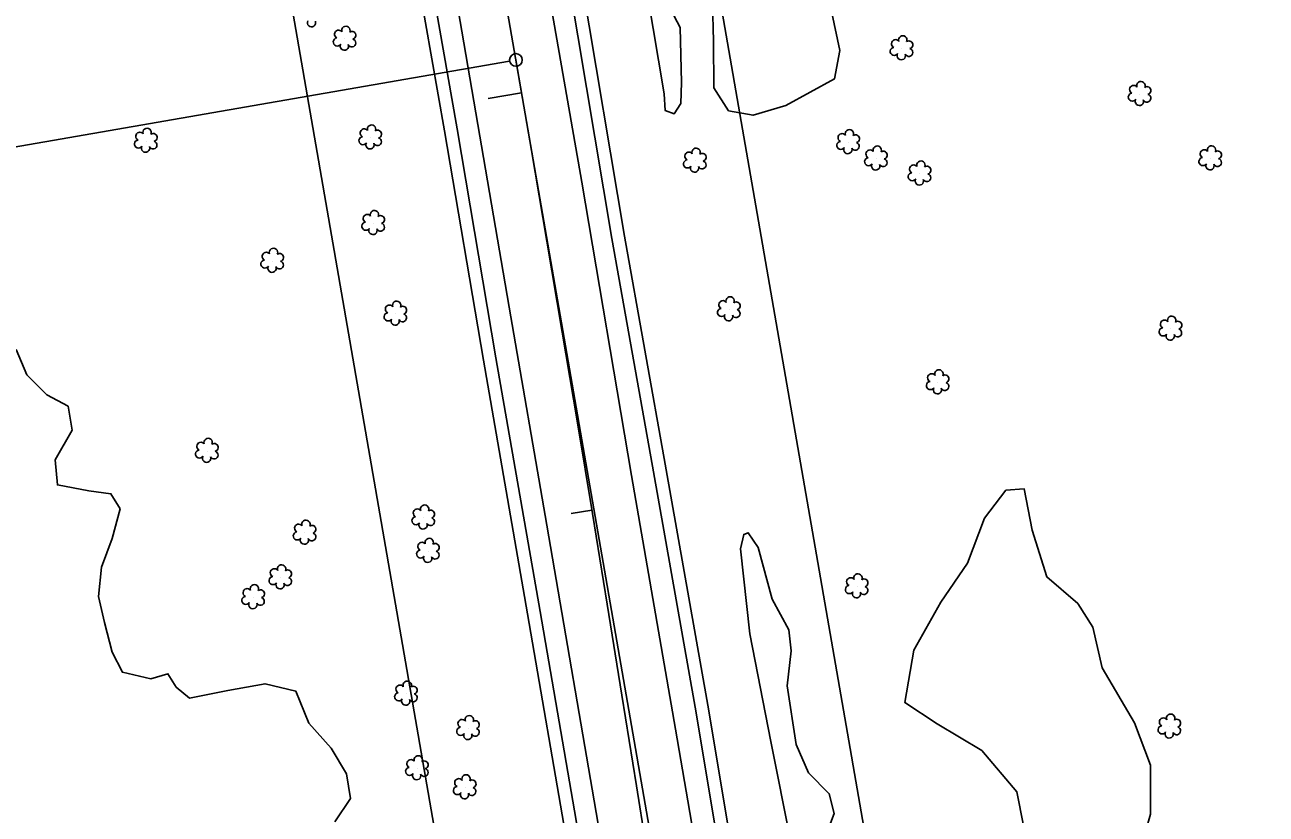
# Model space of a CAD drawing. Extents: x 3040896 to 3051146, y 687568 to 732976.
# Drawn here: x 3047890.5 to 3048183.9, y 704476.4 to 704662.9 of the extents above; entities that cross this region are included whole.
import ezdxf

# ---------------------------------------------------------------- set-up
doc = ezdxf.new("R2010")
doc.units = 0
for name, color, linetype in [('Default', 7, 'Continuous'), ('Exist Horizontal Alignment', 7, 'Continuous'), ('Exist Right of Way Line', 7, 'Continuous'), ('Exist Roads EOP', 7, 'Continuous'), ('Exist Roads EOT', 7, 'Continuous'), ('Exist Utilities Telephone UG Cable', 7, 'Continuous'), ('Exist Utilities Telephone UG FO', 7, 'Continuous'), ('Exist Vegetation Hedge Row', 7, 'Continuous'), ('Exist Vegetation Shrub CELL', 7, 'Continuous'), ('Exist Vegetation Woods Line', 7, 'Continuous'), ('Prop Horizontal Alignment', 7, 'Continuous'), ('Prop Horizontal Alignment Station Label', 7, 'Continuous'), ('Prop Horizontal Alignment Tick Large', 7, 'Continuous'), ('Prop Horizontal Alignment Tick Small', 7, 'Continuous')]:
    doc.layers.add(name, color=color, linetype=linetype)

msp = doc.modelspace()

# ---------------------------------------------------------------- linework, layer by layer
at = {"layer": 'Default'}
msp.add_arc((3036183.49, 702601.64), 12000, 356.579619, 9.850505, dxfattribs=at)
at = {"layer": 'Exist Horizontal Alignment'}
msp.add_line((3048316.75, 702868.28), (3047811.68, 705777.04), dxfattribs=at)
at = {"layer": 'Exist Right of Way Line'}
for p, q in [((3048366.01, 702876.83), (3047860.94, 705785.59)), ((3048267.48, 702859.73), (3047762.41, 705768.49))]:
    msp.add_line(p, q, dxfattribs=at)
at = {"layer": 'Exist Roads EOP'}
for points in [[(3048065.09, 704406.74), (3048057.25, 704452.08), (3048048.99, 704501.64), (3048038.9, 704558.57), (3048029.29, 704612.43), (3048019.28, 704672.11), (3048010.25, 704725.26), (3047998.46, 704792.3), (3047988.36, 704850.21), (3047978.83, 704906.52), (3047971.54, 704947.88)], [(3047940.65, 704938.27), (3047945.81, 704908.05), (3047954.15, 704862), (3047963.79, 704804.7), (3047972.39, 704753.29), (3047982.2, 704698.01), (3047992.68, 704638.32), (3048001.88, 704584.16), (3048012.29, 704524.22), (3048021.69, 704469.86), (3048029.31, 704424.2), (3048033.56, 704399.54)]]:
    msp.add_lwpolyline(points, dxfattribs=at)
at = {"layer": 'Exist Roads EOT'}
for points in [[(3048038.64, 704401.25), (3048026.45, 704471.7), (3048013.93, 704544.65), (3048004.97, 704596.15), (3047991.49, 704674.75), (3047983.16, 704722.83), (3047971.78, 704788.18), (3047960.84, 704851.99), (3047950.53, 704911.65), (3047945.16, 704942.5)], [(3047967.13, 704944.98), (3047978.12, 704879.82), (3047989.37, 704815.63), (3048000.21, 704751.99), (3048010.7, 704691.55), (3048022.15, 704625.73), (3048033.94, 704556.43), (3048044.32, 704496.44), (3048055.26, 704432.82), (3048060.26, 704404.24)]]:
    msp.add_lwpolyline(points, dxfattribs=at)
at = {"layer": 'Exist Utilities Telephone UG Cable'}
msp.add_lwpolyline([(3048030.6, 704399.03), (3048026.35, 704423.7), (3048018.73, 704469.36), (3048009.33, 704523.71), (3047998.93, 704583.65), (3047989.72, 704637.81), (3047979.25, 704697.48), (3047969.43, 704752.78), (3047960.83, 704804.21), (3047951.2, 704861.48), (3047942.86, 704907.53), (3047937.7, 704937.77)], dxfattribs=at)
at = {"layer": 'Exist Utilities Telephone UG FO'}
msp.add_lwpolyline([(3048068.05, 704407.25), (3048060.21, 704452.58), (3048051.95, 704502.15), (3048041.85, 704559.1), (3048032.24, 704612.94), (3048022.24, 704672.61), (3048013.2, 704725.77), (3048001.42, 704792.81), (3047991.31, 704850.72), (3047981.79, 704907.04), (3047974.5, 704948.4)], dxfattribs=at)
at = {"layer": 'Exist Vegetation Hedge Row'}
for points in [[(3048041.63, 704646.62), (3048037.68, 704670.09), (3048034.32, 704687.26), (3048030.8, 704707.22), (3048031.89, 704708.17), (3048034.66, 704706.56), (3048037.16, 704697.17), (3048037.28, 704686.67), (3048039.17, 704676.6), (3048041.72, 704669.34), (3048045.43, 704662.22), (3048045.74, 704649.27), (3048045.54, 704644.29), (3048043.96, 704641.84), (3048041.87, 704642.61), (3048041.63, 704646.62)], [(3047888.44, 704586.13), (3047890.99, 704580.17), (3047895.72, 704575.47), (3047900.79, 704572.77), (3047901.73, 704567.09), (3047897.72, 704560.13), (3047898.21, 704554.17), (3047905.66, 704552.78), (3047910.87, 704552.07), (3047913.09, 704548.52), (3047911.13, 704541.49), (3047908.68, 704534.76), (3047907.93, 704527.84), (3047909.33, 704521.64), (3047911.19, 704514.66), (3047913.61, 704509.91), (3047920.33, 704508.36), (3047924.33, 704509.53), (3047926.28, 704506.4), (3047929.43, 704503.8), (3047938.54, 704505.59), (3047947.29, 704507.19), (3047954.6, 704505.41), (3047957.64, 704497.88), (3047962.9, 704491.98), (3047966.52, 704485.91), (3047967.49, 704480.04), (3047963.82, 704474.56)], [(3048071.53, 704469.85), (3048066.85, 704493.51), (3048061.87, 704519), (3048059.68, 704539.07), (3048060.44, 704542.49), (3048061.5, 704542.85), (3048063.81, 704539.37), (3048067.17, 704527.2), (3048071.09, 704519.94), (3048071.66, 704514.94), (3048070.72, 704506.68), (3048072.81, 704492.83), (3048075.76, 704486.1), (3048080.66, 704481.18), (3048081.82, 704476.55), (3048079.88, 704471.32), (3048077.05, 704467.24), (3048074.74, 704466.48), (3048071.53, 704469.85)]]:
    msp.add_lwpolyline(points, dxfattribs=at)
at = {"layer": 'Exist Vegetation Shrub CELL'}
for p, q in [((3047966.18, 704659.54), (3047966.18, 704659.54)), ((3048097.81, 704657.29), (3048097.81, 704657.29)), ((3048154.08, 704646.49), (3048154.08, 704646.49)), ((3047919.18, 704635.42), (3047919.18, 704635.42)), ((3047972.24, 704636.21), (3047972.24, 704636.21)), ((3048085.18, 704635.1), (3048085.18, 704635.1)), ((3048170.77, 704631.28), (3048170.77, 704631.28)), ((3048048.96, 704630.72), (3048048.96, 704630.72)), ((3048091.76, 704631.23), (3048091.76, 704631.23)), ((3048102.07, 704627.69), (3048102.07, 704627.69)), ((3047972.94, 704616), (3047972.94, 704616)), ((3047949.07, 704607.07), (3047949.07, 704607.07)), ((3047978.18, 704594.58), (3047978.18, 704594.58)), ((3048056.99, 704595.61), (3048056.99, 704595.61)), ((3048161.36, 704591.03), (3048161.36, 704591.03)), ((3048106.35, 704578.36), (3048106.35, 704578.36)), ((3047933.62, 704562.16), (3047933.62, 704562.16)), ((3047984.78, 704546.4), (3047984.78, 704546.4)), ((3047956.74, 704542.82), (3047956.74, 704542.82)), ((3047985.87, 704538.52), (3047985.87, 704538.52)), ((3047950.99, 704532.27), (3047950.99, 704532.27)), ((3048087.21, 704530.15), (3048087.21, 704530.15)), ((3047944.56, 704527.58), (3047944.56, 704527.58)), ((3047980.68, 704504.8), (3047980.68, 704504.8)), ((3047995.34, 704496.64), (3047995.34, 704496.64)), ((3048161.11, 704497), (3048161.11, 704497)), ((3047983.27, 704487.16), (3047983.27, 704487.16)), ((3047994.57, 704482.66), (3047994.57, 704482.66))]:
    msp.add_line(p, q, dxfattribs=at)
for centre, radius, start, end in [((3047958.27, 704663.39), 0.984, 151.2797, 21.387), ((3047964.69, 704660.66), 0.968, 35.8908, 245.4216), ((3047966.41, 704661.58), 0.99, 334.8391, 200.4717), ((3047967.85, 704660.41), 0.929, 284.4567, 126.0861), ((3047964.38, 704658.83), 0.955, 95.1099, 327.9534), ((3047966.05, 704657.85), 0.984, 151.2797, 21.387), ((3047967.81, 704658.61), 0.937, 204.9913, 73.4601), ((3048096.33, 704658.42), 0.968, 35.8908, 245.4216), ((3048098.04, 704659.33), 0.99, 334.8391, 200.4717), ((3048099.48, 704658.16), 0.929, 284.4567, 126.0861), ((3048096.01, 704656.59), 0.955, 95.1099, 327.9534), ((3048097.68, 704655.61), 0.984, 151.2797, 21.387), ((3048099.45, 704656.36), 0.937, 204.9913, 73.4601), ((3048154.31, 704648.53), 0.99, 334.8391, 200.4717), ((3048152.28, 704645.79), 0.955, 95.1099, 327.9534), ((3048152.6, 704647.62), 0.968, 35.8908, 245.4216), ((3048155.72, 704645.56), 0.937, 204.9913, 73.4601), ((3048155.75, 704647.36), 0.929, 284.4567, 126.0861), ((3048153.95, 704644.81), 0.984, 151.2797, 21.387), ((3047917.7, 704636.55), 0.968, 35.8908, 245.4216), ((3047919.41, 704637.46), 0.99, 334.8391, 200.4717), ((3047920.86, 704636.29), 0.929, 284.4567, 126.0861), ((3047970.76, 704637.34), 0.968, 35.8908, 245.4216), ((3047972.47, 704638.25), 0.99, 334.8391, 200.4717), ((3047973.91, 704637.08), 0.929, 284.4567, 126.0861), ((3048083.69, 704636.22), 0.968, 35.8908, 245.4216), ((3048085.41, 704637.14), 0.99, 334.8391, 200.4717), ((3047917.38, 704634.72), 0.955, 95.1099, 327.9534), ((3047919.06, 704633.74), 0.984, 151.2797, 21.387), ((3047920.82, 704634.49), 0.937, 204.9913, 73.4601), ((3047970.44, 704635.51), 0.955, 95.1099, 327.9534), ((3047972.11, 704634.53), 0.984, 151.2797, 21.387), ((3047973.88, 704635.28), 0.937, 204.9913, 73.4601), ((3048083.38, 704634.39), 0.955, 95.1099, 327.9534), ((3048086.81, 704634.17), 0.937, 204.9913, 73.4601), ((3048086.85, 704635.97), 0.929, 284.4567, 126.0861), ((3048091.99, 704633.27), 0.99, 334.8391, 200.4717), ((3048171, 704633.32), 0.99, 334.8391, 200.4717), ((3048047.48, 704631.85), 0.968, 35.8908, 245.4216), ((3048049.19, 704632.76), 0.99, 334.8391, 200.4717), ((3048050.63, 704631.59), 0.929, 284.4567, 126.0861), ((3048085.05, 704633.41), 0.984, 151.2797, 21.387), ((3048089.96, 704630.53), 0.955, 95.1099, 327.9534), ((3048090.28, 704632.36), 0.968, 35.8908, 245.4216), ((3048093.43, 704632.1), 0.929, 284.4567, 126.0861), ((3048168.97, 704630.58), 0.955, 95.1099, 327.9534), ((3048169.29, 704632.41), 0.968, 35.8908, 245.4216), ((3048172.44, 704632.15), 0.929, 284.4567, 126.0861), ((3048047.16, 704630.02), 0.955, 95.1099, 327.9534), ((3048048.83, 704629.04), 0.984, 151.2797, 21.387), ((3048050.6, 704629.79), 0.937, 204.9913, 73.4601), ((3048091.63, 704629.55), 0.984, 151.2797, 21.387), ((3048093.39, 704630.3), 0.937, 204.9913, 73.4601), ((3048100.59, 704628.81), 0.968, 35.8908, 245.4216), ((3048102.3, 704629.73), 0.99, 334.8391, 200.4717), ((3048103.74, 704628.56), 0.929, 284.4567, 126.0861), ((3048170.64, 704629.6), 0.984, 151.2797, 21.387), ((3048172.41, 704630.35), 0.937, 204.9913, 73.4601), ((3048100.27, 704626.98), 0.955, 95.1099, 327.9534), ((3048101.94, 704626), 0.984, 151.2797, 21.387), ((3048103.71, 704626.76), 0.937, 204.9913, 73.4601), ((3047971.46, 704617.13), 0.968, 35.8908, 245.4216), ((3047973.17, 704618.04), 0.99, 334.8391, 200.4717), ((3047974.61, 704616.87), 0.929, 284.4567, 126.0861), ((3047971.14, 704615.3), 0.955, 95.1099, 327.9534), ((3047972.81, 704614.32), 0.984, 151.2797, 21.387), ((3047974.58, 704615.07), 0.937, 204.9913, 73.4601), ((3047947.59, 704608.19), 0.968, 35.8908, 245.4216), ((3047949.3, 704609.11), 0.99, 334.8391, 200.4717), ((3047950.75, 704607.93), 0.929, 284.4567, 126.0861), ((3047947.27, 704606.36), 0.955, 95.1099, 327.9534), ((3047948.95, 704605.38), 0.984, 151.2797, 21.387), ((3047950.71, 704606.14), 0.937, 204.9913, 73.4601), ((3047976.7, 704595.71), 0.968, 35.8908, 245.4216), ((3047978.41, 704596.62), 0.99, 334.8391, 200.4717), ((3047979.85, 704595.45), 0.929, 284.4567, 126.0861), ((3048055.51, 704596.74), 0.968, 35.8908, 245.4216), ((3048057.22, 704597.65), 0.99, 334.8391, 200.4717), ((3048058.66, 704596.48), 0.929, 284.4567, 126.0861), ((3047976.38, 704593.88), 0.955, 95.1099, 327.9534), ((3047978.05, 704592.9), 0.984, 151.2797, 21.387), ((3047979.82, 704593.65), 0.937, 204.9913, 73.4601), ((3048055.19, 704594.91), 0.955, 95.1099, 327.9534), ((3048056.86, 704593.93), 0.984, 151.2797, 21.387), ((3048058.62, 704594.68), 0.937, 204.9913, 73.4601), ((3048159.88, 704592.16), 0.968, 35.8908, 245.4216), ((3048161.59, 704593.07), 0.99, 334.8391, 200.4717), ((3048159.56, 704590.33), 0.955, 95.1099, 327.9534), ((3048163, 704590.1), 0.937, 204.9913, 73.4601), ((3048163.03, 704591.9), 0.929, 284.4567, 126.0861), ((3048161.23, 704589.35), 0.984, 151.2797, 21.387), ((3048106.57, 704580.4), 0.99, 334.8391, 200.4717), ((3048104.55, 704577.65), 0.955, 95.1099, 327.9534), ((3048104.86, 704579.48), 0.968, 35.8908, 245.4216), ((3048108.02, 704579.23), 0.929, 284.4567, 126.0861), ((3048106.22, 704576.67), 0.984, 151.2797, 21.387), ((3048107.98, 704577.43), 0.937, 204.9913, 73.4601), ((3047932.14, 704563.29), 0.968, 35.8908, 245.4216), ((3047933.85, 704564.2), 0.99, 334.8391, 200.4717), ((3047935.3, 704563.03), 0.929, 284.4567, 126.0861), ((3047931.82, 704561.46), 0.955, 95.1099, 327.9534), ((3047933.5, 704560.48), 0.984, 151.2797, 21.387), ((3047935.26, 704561.24), 0.937, 204.9913, 73.4601), ((3047985.01, 704548.44), 0.99, 334.8391, 200.4717), ((3047982.98, 704545.7), 0.955, 95.1099, 327.9534), ((3047983.3, 704547.53), 0.968, 35.8908, 245.4216), ((3047986.42, 704545.47), 0.937, 204.9913, 73.4601), ((3047986.45, 704547.27), 0.929, 284.4567, 126.0861), ((3047955.25, 704543.94), 0.968, 35.8908, 245.4216), ((3047956.96, 704544.86), 0.99, 334.8391, 200.4717), ((3047958.41, 704543.68), 0.929, 284.4567, 126.0861), ((3047984.65, 704544.72), 0.984, 151.2797, 21.387), ((3047954.93, 704542.11), 0.955, 95.1099, 327.9534), ((3047956.61, 704541.13), 0.984, 151.2797, 21.387), ((3047958.37, 704541.89), 0.937, 204.9913, 73.4601), ((3047984.39, 704539.65), 0.968, 35.8908, 245.4216), ((3047986.1, 704540.56), 0.99, 334.8391, 200.4717), ((3047987.54, 704539.39), 0.929, 284.4567, 126.0861), ((3047984.07, 704537.82), 0.955, 95.1099, 327.9534), ((3047987.51, 704537.59), 0.937, 204.9913, 73.4601), ((3047951.22, 704534.31), 0.99, 334.8391, 200.4717), ((3047985.74, 704536.84), 0.984, 151.2797, 21.387), ((3047949.19, 704531.56), 0.955, 95.1099, 327.9534), ((3047949.51, 704533.39), 0.968, 35.8908, 245.4216), ((3047952.62, 704531.34), 0.937, 204.9913, 73.4601), ((3047952.66, 704533.14), 0.929, 284.4567, 126.0861), ((3048085.72, 704531.28), 0.968, 35.8908, 245.4216), ((3048087.43, 704532.19), 0.99, 334.8391, 200.4717), ((3048088.88, 704531.02), 0.929, 284.4567, 126.0861), ((3047943.07, 704528.7), 0.968, 35.8908, 245.4216), ((3047944.78, 704529.62), 0.99, 334.8391, 200.4717), ((3047946.23, 704528.45), 0.929, 284.4567, 126.0861), ((3047950.86, 704530.58), 0.984, 151.2797, 21.387), ((3048085.4, 704529.44), 0.955, 95.1099, 327.9534), ((3048087.08, 704528.46), 0.984, 151.2797, 21.387), ((3048088.84, 704529.22), 0.937, 204.9913, 73.4601), ((3047942.76, 704526.87), 0.955, 95.1099, 327.9534), ((3047944.43, 704525.89), 0.984, 151.2797, 21.387), ((3047946.19, 704526.65), 0.937, 204.9913, 73.4601), ((3047979.2, 704505.92), 0.968, 35.8908, 245.4216), ((3047980.91, 704506.84), 0.99, 334.8391, 200.4717), ((3047982.35, 704505.67), 0.929, 284.4567, 126.0861), ((3047978.88, 704504.09), 0.955, 95.1099, 327.9534), ((3047980.55, 704503.11), 0.984, 151.2797, 21.387), ((3047982.32, 704503.87), 0.937, 204.9913, 73.4601), ((3047995.57, 704498.69), 0.99, 334.8391, 200.4717), ((3048161.34, 704499.04), 0.99, 334.8391, 200.4717), ((3047993.54, 704495.94), 0.955, 95.1099, 327.9534), ((3047993.86, 704497.77), 0.968, 35.8908, 245.4216), ((3047996.98, 704495.72), 0.937, 204.9913, 73.4601), ((3047997.02, 704497.51), 0.929, 284.4567, 126.0861), ((3048159.31, 704496.29), 0.955, 95.1099, 327.9534), ((3048159.63, 704498.13), 0.968, 35.8908, 245.4216), ((3048162.75, 704496.07), 0.937, 204.9913, 73.4601), ((3048162.78, 704497.87), 0.929, 284.4567, 126.0861), ((3047995.22, 704494.96), 0.984, 151.2797, 21.387), ((3048160.98, 704495.32), 0.984, 151.2797, 21.387), ((3047981.78, 704488.29), 0.968, 35.8908, 245.4216), ((3047983.5, 704489.2), 0.99, 334.8391, 200.4717), ((3047984.94, 704488.03), 0.929, 284.4567, 126.0861), ((3047981.47, 704486.46), 0.955, 95.1099, 327.9534), ((3047983.14, 704485.48), 0.984, 151.2797, 21.387), ((3047984.9, 704486.23), 0.937, 204.9913, 73.4601), ((3047993.09, 704483.79), 0.968, 35.8908, 245.4216), ((3047994.8, 704484.7), 0.99, 334.8391, 200.4717), ((3047992.77, 704481.95), 0.955, 95.1099, 327.9534), ((3047996.21, 704481.73), 0.937, 204.9913, 73.4601), ((3047996.24, 704483.53), 0.929, 284.4567, 126.0861), ((3047994.44, 704480.98), 0.984, 151.2797, 21.387)]:
    msp.add_arc(centre, radius, start, end, dxfattribs=at)
at = {"layer": 'Exist Vegetation Woods Line'}
for points in [[(3048081.27, 704665.74), (3048083.13, 704656.83), (3048081.88, 704650.09), (3048070.39, 704643.84), (3048062.64, 704641.51), (3048056.87, 704642.59), (3048053.37, 704647.97), (3048053.3, 704658.99), (3048053.03, 704668.19)], [(3048145.15, 704510.95), (3048152.76, 704497.95), (3048156.56, 704487.96), (3048156.59, 704476.38), (3048154.09, 704467.62), (3048148.47, 704461.44), (3048138.37, 704458.64), (3048128.2, 704465.35), (3048124.99, 704481.66), (3048116.68, 704491.42), (3048106.16, 704497.74), (3048098.53, 704502.73), (3048100.67, 704515.09), (3048107, 704526.47), (3048113.36, 704535.64), (3048117.34, 704546.3), (3048122.42, 704552.96), (3048126.71, 704553.26), (3048128.62, 704543.48), (3048132.11, 704532.43), (3048139.4, 704526.16), (3048142.94, 704520.53), (3048145.15, 704510.95)]]:
    msp.add_lwpolyline(points, dxfattribs=at)
at = {"layer": 'Prop Horizontal Alignment'}
msp.add_arc((3036183.49, 702601.64), 12000, 356.579619, 9.850505, dxfattribs=at)
at = {"layer": 'Prop Horizontal Alignment Station Label'}
msp.add_line((3048005.1, 704654.32), (3047735.63, 704607.53), dxfattribs=at)
msp.add_circle((3048006.58, 704654.58), 1.5, dxfattribs=at)
at = {"layer": 'Prop Horizontal Alignment Tick Large'}
msp.add_line((3048007.92, 704646.84), (3048000.03, 704645.48), dxfattribs=at)
at = {"layer": 'Prop Horizontal Alignment Tick Small'}
msp.add_line((3048024.55, 704548.23), (3048019.62, 704547.42), dxfattribs=at)

doc.saveas('drawing.dxf')
